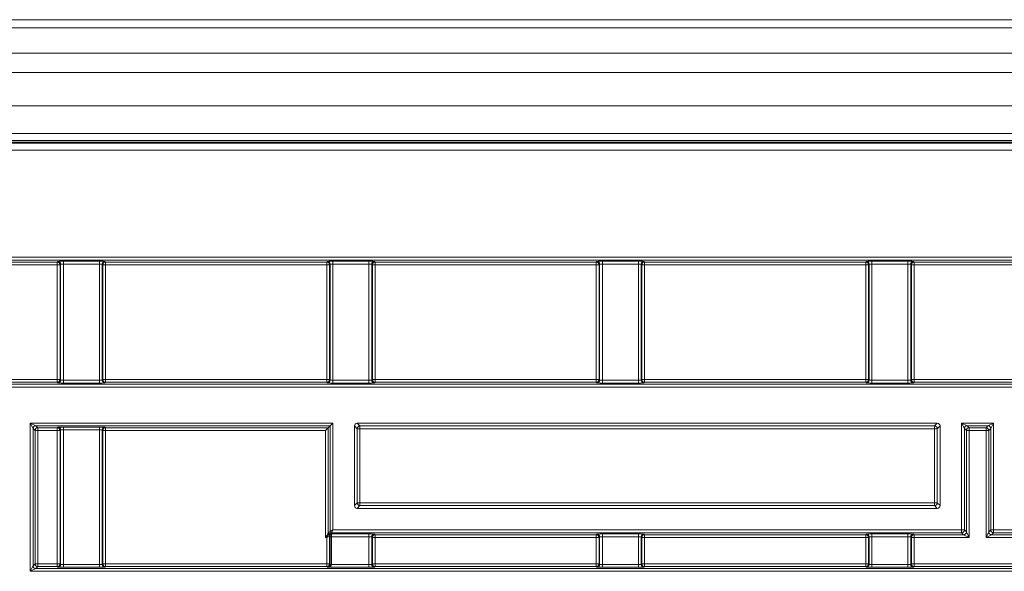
# Model space of a CAD drawing. Header units: millimetres. Extents: x 0 to 1118, y 0 to 864.
# Tile 342 of 390: x 488 to 505, y 663 to 673. Entities that reach past the tile are written whole.
import ezdxf

# ---------------------------------------------------------------- set-up
doc = ezdxf.new("R2010")
doc.units = ezdxf.units.MM

msp = doc.modelspace()

# ---------------------------------------------------------------- linework, layer by layer
at = {"color": 7, "linetype": 'Continuous', "lineweight": 15}
for p, q in [((607.0387, 673.0354), (472.6137, 673.0354)), ((607.0387, 670.9729), (472.6137, 670.9729)), ((471.8311, 670.8175), (607.8213, 670.8175)), ((493.1013, 665.6491), (493.0513, 665.5991)), ((493.1366, 665.6845), (493.1013, 665.6491)), ((493.1866, 665.7345), (493.1366, 665.6845)), ((493.5779, 664.2396), (493.5779, 665.6812)), ((493.6279, 665.7312), (504.1195, 665.7312)), ((504.1695, 664.2396), (504.1695, 665.6812)), ((493.6279, 664.1896), (504.1195, 664.1896))]:
    msp.add_line(p, q, dxfattribs=at)
at = {"color": 9, "linetype": 'Continuous', "lineweight": 0}
for p, q in [((607.0387, 672.8889), (472.6137, 672.8889)), ((607.0387, 672.4318), (472.6137, 672.4318)), ((607.0387, 672.0783), (472.6137, 672.0783)), ((607.0387, 671.4729), (472.6137, 671.4729)), ((471.8384, 670.8), (607.8141, 670.8)), ((607.0387, 670.8479), (472.6137, 670.8479)), ((607.8141, 670.675), (471.8384, 670.675)), ((474.3861, 668.7341), (605.2664, 668.7341)), ((605.2664, 668.6841), (474.3861, 668.6841)), ((484.201, 668.6487), (488.2015, 668.6487)), ((488.2015, 668.5987), (484.201, 668.5987)), ((488.2015, 668.6487), (488.2129, 668.6601)), ((488.2015, 668.5987), (488.2015, 668.6487)), ((488.2015, 666.5216), (488.2015, 668.5987)), ((488.2015, 668.5987), (488.2515, 668.5987)), ((488.2629, 668.6101), (488.2515, 668.5987)), ((488.2515, 668.5987), (488.2515, 666.5216)), ((488.2629, 666.5102), (488.2629, 668.6101)), ((488.3129, 668.6618), (488.9646, 668.6618)), ((488.3129, 668.6118), (488.3129, 668.6618)), ((488.9646, 668.6118), (488.3129, 668.6118)), ((488.3129, 668.6118), (488.3129, 666.5085)), ((488.9646, 668.6118), (488.9646, 668.6618)), ((488.9646, 666.5085), (488.9646, 668.6118)), ((489.0146, 668.6101), (489.0146, 666.5102)), ((489.026, 668.5987), (489.0146, 668.6101)), ((489.026, 666.5216), (489.026, 668.5987)), ((489.026, 668.5987), (489.076, 668.5987)), ((489.0646, 668.6601), (489.076, 668.6487)), ((489.076, 668.6487), (493.0765, 668.6487)), ((489.076, 668.5987), (489.076, 668.6487)), ((489.076, 668.5987), (489.076, 666.5216)), ((493.0765, 668.5987), (489.076, 668.5987)), ((493.0765, 668.6487), (493.0879, 668.6601)), ((493.0765, 668.5987), (493.0765, 668.6487)), ((493.0765, 666.5216), (493.0765, 668.5987)), ((493.0765, 668.5987), (493.1265, 668.5987)), ((493.1379, 668.6101), (493.1265, 668.5987)), ((493.1265, 668.5987), (493.1265, 666.5216)), ((493.1379, 666.5102), (493.1379, 668.6101)), ((493.1879, 668.6618), (493.8396, 668.6618)), ((493.1879, 668.6118), (493.1879, 668.6618)), ((493.8396, 668.6118), (493.1879, 668.6118)), ((493.1879, 668.6118), (493.1879, 666.5085)), ((493.8396, 668.6118), (493.8396, 668.6618)), ((493.8396, 666.5085), (493.8396, 668.6118)), ((493.8896, 668.6101), (493.8896, 666.5102)), ((493.901, 668.5987), (493.8896, 668.6101)), ((493.901, 666.5216), (493.901, 668.5987)), ((493.901, 668.5987), (493.951, 668.5987)), ((493.9396, 668.6601), (493.951, 668.6487)), ((493.951, 668.6487), (497.9515, 668.6487)), ((493.951, 668.5987), (493.951, 668.6487)), ((493.951, 668.5987), (493.951, 666.5216)), ((497.9515, 668.5987), (493.951, 668.5987)), ((497.9515, 668.6487), (497.9629, 668.6601)), ((497.9515, 668.5987), (497.9515, 668.6487)), ((497.9515, 668.5987), (498.0015, 668.5987)), ((497.9515, 666.5216), (497.9515, 668.5987)), ((498.0129, 668.6101), (498.0015, 668.5987)), ((498.0015, 668.5987), (498.0015, 666.5216)), ((498.0129, 666.5102), (498.0129, 668.6101)), ((498.0629, 668.6618), (498.7146, 668.6618)), ((498.0629, 668.6118), (498.0629, 668.6618)), ((498.7146, 668.6118), (498.0629, 668.6118)), ((498.0629, 668.6118), (498.0629, 666.5085)), ((498.7146, 668.6118), (498.7146, 668.6618)), ((498.7146, 666.5085), (498.7146, 668.6118)), ((498.7646, 668.6101), (498.7646, 666.5102)), ((498.776, 668.5987), (498.7646, 668.6101)), ((498.776, 666.5216), (498.776, 668.5987)), ((498.776, 668.5987), (498.826, 668.5987)), ((498.8146, 668.6601), (498.826, 668.6487)), ((498.826, 668.6487), (502.8265, 668.6487)), ((498.826, 668.5987), (498.826, 668.6487)), ((498.826, 668.5987), (498.826, 666.5216)), ((502.8265, 668.5987), (498.826, 668.5987)), ((502.8265, 668.6487), (502.8379, 668.6601)), ((502.8265, 668.5987), (502.8265, 668.6487)), ((502.8265, 666.5216), (502.8265, 668.5987)), ((502.8265, 668.5987), (502.8765, 668.5987)), ((502.8879, 668.6101), (502.8765, 668.5987)), ((502.8765, 668.5987), (502.8765, 666.5216)), ((502.8879, 666.5102), (502.8879, 668.6101)), ((502.9379, 668.6618), (503.5896, 668.6618)), ((502.9379, 668.6118), (502.9379, 668.6618)), ((503.5896, 668.6118), (502.9379, 668.6118)), ((502.9379, 668.6118), (502.9379, 666.5085)), ((503.5896, 668.6118), (503.5896, 668.6618)), ((503.5896, 666.5085), (503.5896, 668.6118)), ((503.6396, 668.6101), (503.6396, 666.5102)), ((503.651, 668.5987), (503.6396, 668.6101)), ((503.651, 666.5216), (503.651, 668.5987)), ((503.651, 668.5987), (503.701, 668.5987)), ((503.6896, 668.6601), (503.701, 668.6487)), ((503.701, 668.6487), (507.7015, 668.6487)), ((503.701, 668.5987), (503.701, 668.6487)), ((507.7015, 668.5987), (503.701, 668.5987)), ((503.701, 668.5987), (503.701, 666.5216)), ((484.201, 666.5216), (488.2015, 666.5216)), ((488.2015, 666.4716), (484.201, 666.4716)), ((488.2015, 666.5216), (488.2515, 666.5216)), ((488.2015, 666.4716), (488.2015, 666.5216)), ((488.2129, 666.4602), (488.2015, 666.4716)), ((488.2515, 666.5216), (488.2629, 666.5102)), ((488.3129, 666.4585), (488.3129, 666.5085)), ((488.3129, 666.5085), (488.9646, 666.5085)), ((488.9646, 666.4585), (488.3129, 666.4585)), ((488.9646, 666.4585), (488.9646, 666.5085)), ((489.0146, 666.5102), (489.026, 666.5216)), ((489.026, 666.5216), (489.076, 666.5216)), ((489.076, 666.4716), (489.0646, 666.4602)), ((489.076, 666.4716), (489.076, 666.5216)), ((489.076, 666.5216), (493.0765, 666.5216)), ((493.0765, 666.4716), (489.076, 666.4716)), ((493.0765, 666.5216), (493.1265, 666.5216)), ((493.0765, 666.4716), (493.0765, 666.5216)), ((493.0879, 666.4602), (493.0765, 666.4716)), ((493.1265, 666.5216), (493.1379, 666.5102)), ((493.1879, 666.4585), (493.1879, 666.5085)), ((493.1879, 666.5085), (493.8396, 666.5085)), ((493.8396, 666.4585), (493.1879, 666.4585)), ((493.8396, 666.4585), (493.8396, 666.5085)), ((493.8896, 666.5102), (493.901, 666.5216)), ((493.901, 666.5216), (493.951, 666.5216)), ((493.951, 666.4716), (493.9396, 666.4602)), ((493.951, 666.4716), (493.951, 666.5216)), ((493.951, 666.5216), (497.9515, 666.5216)), ((497.9515, 666.4716), (493.951, 666.4716)), ((497.9515, 666.5216), (498.0015, 666.5216)), ((497.9515, 666.4716), (497.9515, 666.5216)), ((497.9629, 666.4602), (497.9515, 666.4716)), ((498.0015, 666.5216), (498.0129, 666.5102)), ((498.0629, 666.4585), (498.0629, 666.5085)), ((498.0629, 666.5085), (498.7146, 666.5085)), ((498.7146, 666.4585), (498.0629, 666.4585)), ((498.7146, 666.4585), (498.7146, 666.5085)), ((498.7646, 666.5102), (498.776, 666.5216)), ((498.776, 666.5216), (498.826, 666.5216)), ((498.826, 666.4716), (498.8146, 666.4602)), ((498.826, 666.4716), (498.826, 666.5216)), ((498.826, 666.5216), (502.8265, 666.5216)), ((502.8265, 666.4716), (498.826, 666.4716)), ((502.8265, 666.4716), (502.8265, 666.5216)), ((502.8265, 666.5216), (502.8765, 666.5216)), ((502.8379, 666.4602), (502.8265, 666.4716)), ((502.8765, 666.5216), (502.8879, 666.5102)), ((502.9379, 666.4585), (502.9379, 666.5085)), ((502.9379, 666.5085), (503.5896, 666.5085)), ((503.5896, 666.4585), (502.9379, 666.4585)), ((503.5896, 666.4585), (503.5896, 666.5085)), ((503.6396, 666.5102), (503.651, 666.5216)), ((503.651, 666.5216), (503.701, 666.5216)), ((503.701, 666.4716), (503.6896, 666.4602)), ((503.701, 666.4716), (503.701, 666.5216)), ((503.701, 666.5216), (507.7015, 666.5216)), ((507.7015, 666.4716), (503.701, 666.4716)), ((476.1302, 666.4362), (603.5223, 666.4362)), ((603.5223, 666.3862), (476.1302, 666.3862)), ((487.7146, 665.7345), (487.8146, 665.6845)), ((487.7146, 665.7345), (493.1866, 665.7345)), ((487.7646, 665.6345), (487.7146, 665.7345)), ((487.7146, 663.0501), (487.7146, 665.7345)), ((487.7646, 665.6345), (487.7646, 663.1501)), ((487.8, 665.5991), (487.7646, 665.6345)), ((487.8, 663.1855), (487.8, 665.5991)), ((487.8, 665.5991), (487.85, 665.5991)), ((493.1366, 665.6845), (487.8146, 665.6845)), ((487.8146, 665.6845), (487.85, 665.6491)), ((487.85, 665.6491), (488.2015, 665.6491)), ((487.85, 665.6491), (487.85, 665.5991)), ((487.85, 665.5991), (487.85, 663.1855)), ((488.2015, 665.5991), (487.85, 665.5991)), ((488.2015, 665.6491), (488.2129, 665.6605)), ((488.2015, 665.6491), (488.2015, 665.5991)), ((488.2015, 665.5991), (488.2515, 665.5991)), ((488.2015, 663.1855), (488.2015, 665.5991)), ((488.2629, 665.6105), (488.2515, 665.5991)), ((488.2515, 665.5991), (488.2515, 663.1855)), ((488.2629, 663.1741), (488.2629, 665.6105)), ((488.3129, 665.6622), (488.9646, 665.6622)), ((488.3129, 665.6122), (488.3129, 665.6622)), ((488.9646, 665.6122), (488.3129, 665.6122)), ((488.3129, 665.6122), (488.3129, 663.1724)), ((488.9646, 665.6122), (488.9646, 665.6622)), ((488.9646, 663.1724), (488.9646, 665.6122)), ((489.0146, 665.6105), (489.0146, 663.1741)), ((489.026, 665.5991), (489.0146, 665.6105)), ((489.026, 663.1855), (489.026, 665.5991)), ((489.076, 665.5991), (489.026, 665.5991)), ((489.0646, 665.6605), (489.076, 665.6491)), ((489.076, 665.6491), (493.1013, 665.6491)), ((489.076, 665.6491), (489.076, 665.5991)), ((493.0513, 665.5991), (489.076, 665.5991)), ((489.076, 665.5991), (489.076, 663.1855)), ((493.0513, 663.6629), (493.0513, 665.5991)), ((493.1013, 665.6491), (493.1013, 663.7313)), ((493.1366, 663.7732), (493.1366, 665.6845)), ((493.1866, 665.7345), (493.1866, 663.7982)), ((493.6271, 665.632), (493.5779, 665.6812)), ((493.6771, 665.632), (493.6271, 665.632)), ((493.6271, 664.2887), (493.6271, 665.632)), ((493.6279, 665.7312), (493.6771, 665.682)), ((493.6771, 665.632), (493.6771, 665.682)), ((493.6771, 665.682), (504.0704, 665.682)), ((493.6771, 665.632), (493.6771, 664.2887)), ((504.0704, 665.632), (493.6771, 665.632)), ((504.0704, 665.682), (504.1195, 665.7312)), ((504.0704, 665.682), (504.0704, 665.632)), ((504.1204, 665.632), (504.0704, 665.632)), ((504.0704, 664.2887), (504.0704, 665.632)), ((504.1695, 665.6812), (504.1204, 665.632)), ((504.1204, 665.632), (504.1204, 664.2887)), ((504.6108, 665.6345), (504.5609, 665.7345)), ((504.5609, 665.7345), (504.6608, 665.6845)), ((504.5609, 663.7982), (504.5609, 665.7345)), ((504.5609, 665.7345), (505.1366, 665.7345)), ((504.6108, 665.6345), (504.6108, 663.7982)), ((504.6462, 665.5991), (504.6108, 665.6345)), ((504.6462, 663.7629), (504.6462, 665.5991)), ((504.6962, 665.5991), (504.6462, 665.5991)), ((505.0366, 665.6845), (504.6608, 665.6845)), ((504.6608, 665.6845), (504.6962, 665.6491)), ((504.6962, 665.6491), (505.0013, 665.6491)), ((504.6962, 665.6491), (504.6962, 665.5991)), ((505.0013, 665.5991), (504.6962, 665.5991)), ((504.6962, 665.5991), (504.6962, 663.6629)), ((505.0013, 665.6491), (505.0366, 665.6845)), ((505.0013, 665.5991), (505.0013, 665.6491)), ((505.0513, 665.5991), (505.0013, 665.5991)), ((505.0013, 663.6629), (505.0013, 665.5991)), ((505.0366, 665.6845), (505.1366, 665.7345)), ((505.0866, 665.6345), (505.0513, 665.5991)), ((505.0513, 665.5991), (505.0513, 663.7629)), ((505.1366, 665.7345), (505.0866, 665.6345)), ((505.0866, 663.7982), (505.0866, 665.6345)), ((505.1366, 665.7345), (505.1366, 663.7982)), ((493.5779, 664.2396), (493.6271, 664.2887)), ((493.6771, 664.2887), (493.6271, 664.2887)), ((493.6771, 664.2387), (493.6279, 664.1896)), ((493.6771, 664.2887), (504.0704, 664.2887)), ((493.6771, 664.2387), (493.6771, 664.2887)), ((504.0704, 664.2387), (493.6771, 664.2387)), ((504.1204, 664.2887), (504.0704, 664.2887)), ((504.0704, 664.2887), (504.0704, 664.2387)), ((504.1195, 664.1896), (504.0704, 664.2387)), ((504.1204, 664.2887), (504.1695, 664.2396)), ((493.1366, 663.7732), (493.1866, 663.7982)), ((493.1866, 663.7982), (493.1616, 663.7483)), ((493.1866, 663.7982), (504.5609, 663.7982)), ((504.5609, 663.7483), (504.5609, 663.7982)), ((504.5609, 663.7982), (504.6108, 663.7982)), ((504.6108, 663.7982), (504.6462, 663.7629)), ((505.0513, 663.7629), (505.0866, 663.7982)), ((505.0866, 663.7982), (505.1366, 663.7982)), ((505.1366, 663.7982), (510.5109, 663.7982)), ((505.1366, 663.7982), (505.1366, 663.7483)), ((493.0513, 663.6629), (493.0765, 663.7008)), ((493.0891, 663.6881), (493.0513, 663.6629)), ((493.0765, 663.6629), (493.0513, 663.6629)), ((493.0765, 663.6629), (493.0891, 663.6881)), ((493.1265, 663.6879), (493.0765, 663.6629)), ((493.0765, 663.1855), (493.0765, 663.6629)), ((493.1013, 663.7313), (493.1131, 663.7432)), ((493.1257, 663.7215), (493.1139, 663.7096)), ((493.114, 663.7506), (493.1366, 663.7732)), ((493.1384, 663.6998), (493.1265, 663.6879)), ((493.1265, 663.6879), (493.1265, 663.1855)), ((493.1383, 663.676), (493.1633, 663.676)), ((493.1383, 663.1737), (493.1383, 663.676)), ((493.1616, 663.7483), (493.139, 663.7256)), ((504.5609, 663.7483), (493.1616, 663.7483)), ((493.8396, 663.676), (493.1633, 663.676)), ((493.1633, 663.676), (493.1633, 663.1737)), ((493.1646, 663.726), (493.8396, 663.726)), ((493.8396, 663.676), (493.8396, 663.726)), ((493.8396, 663.1724), (493.8396, 663.676)), ((493.8896, 663.6743), (493.8896, 663.1741)), ((493.901, 663.6629), (493.8896, 663.6743)), ((493.901, 663.1855), (493.901, 663.6629)), ((493.951, 663.6629), (493.901, 663.6629)), ((493.9396, 663.7243), (493.951, 663.7129)), ((493.951, 663.7129), (497.9515, 663.7129)), ((493.951, 663.7129), (493.951, 663.6629)), ((493.951, 663.6629), (493.951, 663.1855)), ((497.9515, 663.6629), (493.951, 663.6629)), ((497.9515, 663.7129), (497.9629, 663.7243)), ((497.9515, 663.7129), (497.9515, 663.6629)), ((497.9515, 663.1855), (497.9515, 663.6629)), ((498.0015, 663.6629), (497.9515, 663.6629)), ((498.0129, 663.6743), (498.0015, 663.6629)), ((498.0015, 663.6629), (498.0015, 663.1855)), ((498.0129, 663.1741), (498.0129, 663.6743)), ((498.0629, 663.726), (498.7146, 663.726)), ((498.0629, 663.726), (498.0629, 663.676)), ((498.7146, 663.676), (498.0629, 663.676)), ((498.0629, 663.676), (498.0629, 663.1724)), ((498.7146, 663.726), (498.7146, 663.676)), ((498.7146, 663.1724), (498.7146, 663.676)), ((498.7646, 663.6743), (498.7646, 663.1741)), ((498.776, 663.6629), (498.7646, 663.6743)), ((498.776, 663.1855), (498.776, 663.6629)), ((498.826, 663.6629), (498.776, 663.6629)), ((498.8146, 663.7243), (498.826, 663.7129)), ((498.826, 663.7129), (502.8265, 663.7129)), ((498.826, 663.7129), (498.826, 663.6629)), ((502.8265, 663.6629), (498.826, 663.6629)), ((498.826, 663.6629), (498.826, 663.1855)), ((502.8265, 663.7129), (502.8379, 663.7243)), ((502.8265, 663.7129), (502.8265, 663.6629)), ((502.8765, 663.6629), (502.8265, 663.6629)), ((502.8265, 663.1855), (502.8265, 663.6629)), ((502.8879, 663.6743), (502.8765, 663.6629)), ((502.8765, 663.6629), (502.8765, 663.1855)), ((502.8879, 663.1741), (502.8879, 663.6743)), ((502.9379, 663.726), (503.5896, 663.726)), ((502.9379, 663.726), (502.9379, 663.676)), ((503.5896, 663.676), (502.9379, 663.676)), ((502.9379, 663.676), (502.9379, 663.1724)), ((503.5896, 663.726), (503.5896, 663.676)), ((503.5896, 663.1724), (503.5896, 663.676)), ((503.6396, 663.6743), (503.6396, 663.1741)), ((503.651, 663.6629), (503.6396, 663.6743)), ((503.651, 663.1855), (503.651, 663.6629)), ((503.701, 663.6629), (503.651, 663.6629)), ((503.6896, 663.7243), (503.701, 663.7129)), ((503.701, 663.7129), (504.5962, 663.7129)), ((503.701, 663.6629), (503.701, 663.7129)), ((504.6962, 663.6629), (503.701, 663.6629)), ((503.701, 663.6629), (503.701, 663.1855)), ((504.5962, 663.7129), (504.5609, 663.7483)), ((504.6962, 663.6629), (504.5962, 663.7129)), ((504.6462, 663.7629), (504.6962, 663.6629)), ((505.0013, 663.6629), (505.0513, 663.7629)), ((505.1012, 663.7129), (505.0013, 663.6629)), ((507.7015, 663.6629), (505.0013, 663.6629)), ((505.1366, 663.7483), (505.1012, 663.7129)), ((505.1012, 663.7129), (507.7015, 663.7129)), ((510.5109, 663.7483), (505.1366, 663.7483)), ((487.7146, 663.0501), (487.7646, 663.1501)), ((487.8146, 663.1001), (487.7146, 663.0501)), ((487.7646, 663.1501), (487.8, 663.1855)), ((487.8, 663.1855), (487.85, 663.1855)), ((487.85, 663.1355), (487.8146, 663.1001)), ((487.8146, 663.1001), (603.9156, 663.1001)), ((487.85, 663.1855), (487.85, 663.1355)), ((487.85, 663.1855), (488.2015, 663.1855)), ((488.2015, 663.1355), (487.85, 663.1355)), ((488.2015, 663.1855), (488.2015, 663.1355)), ((488.2015, 663.1855), (488.2515, 663.1855)), ((488.2129, 663.1241), (488.2015, 663.1355)), ((488.2515, 663.1855), (488.2629, 663.1741)), ((488.3129, 663.1224), (488.3129, 663.1724)), ((488.3129, 663.1724), (488.9646, 663.1724)), ((488.9646, 663.1224), (488.3129, 663.1224)), ((488.9646, 663.1224), (488.9646, 663.1724)), ((489.0146, 663.1741), (489.026, 663.1855)), ((489.076, 663.1855), (489.026, 663.1855)), ((489.076, 663.1355), (489.0646, 663.1241)), ((489.076, 663.1855), (489.076, 663.1355)), ((489.076, 663.1855), (493.0765, 663.1855)), ((493.0765, 663.1355), (489.076, 663.1355)), ((493.0765, 663.1855), (493.0765, 663.1355)), ((493.1265, 663.1855), (493.0765, 663.1855)), ((493.0896, 663.1224), (493.0765, 663.1355)), ((493.8396, 663.1224), (493.0896, 663.1224)), ((493.1265, 663.1855), (493.1383, 663.1737)), ((493.1383, 663.1737), (493.1633, 663.1737)), ((493.1383, 663.1728), (493.1633, 663.1724)), ((493.1633, 663.1724), (493.8396, 663.1724)), ((493.8396, 663.1724), (493.8396, 663.1224)), ((493.8896, 663.1741), (493.901, 663.1855)), ((493.901, 663.1855), (493.951, 663.1855)), ((493.951, 663.1355), (493.9396, 663.1241)), ((493.951, 663.1855), (493.951, 663.1355)), ((493.951, 663.1855), (497.9515, 663.1855)), ((497.9515, 663.1355), (493.951, 663.1355)), ((498.0015, 663.1855), (497.9515, 663.1855)), ((497.9515, 663.1855), (497.9515, 663.1355)), ((497.9629, 663.1241), (497.9515, 663.1355)), ((498.0015, 663.1855), (498.0129, 663.1741)), ((498.0629, 663.1724), (498.7146, 663.1724)), ((498.0629, 663.1724), (498.0629, 663.1224)), ((498.7146, 663.1224), (498.0629, 663.1224)), ((498.7146, 663.1724), (498.7146, 663.1224)), ((498.7646, 663.1741), (498.776, 663.1855)), ((498.826, 663.1855), (498.776, 663.1855)), ((498.826, 663.1355), (498.8146, 663.1241)), ((498.826, 663.1855), (502.8265, 663.1855)), ((498.826, 663.1855), (498.826, 663.1355)), ((502.8265, 663.1355), (498.826, 663.1355)), ((502.8265, 663.1855), (502.8265, 663.1355)), ((502.8765, 663.1855), (502.8265, 663.1855)), ((502.8379, 663.1241), (502.8265, 663.1355)), ((502.8765, 663.1855), (502.8879, 663.1741)), ((502.9379, 663.1724), (503.5896, 663.1724)), ((502.9379, 663.1724), (502.9379, 663.1224)), ((503.5896, 663.1224), (502.9379, 663.1224)), ((503.5896, 663.1724), (503.5896, 663.1224)), ((503.6396, 663.1741), (503.651, 663.1855)), ((503.701, 663.1855), (503.651, 663.1855)), ((503.701, 663.1355), (503.6896, 663.1241)), ((503.701, 663.1855), (503.701, 663.1355)), ((503.701, 663.1855), (507.7015, 663.1855)), ((507.7015, 663.1355), (503.701, 663.1355)), ((603.9156, 663.0501), (487.7146, 663.0501))]:
    msp.add_line(p, q, dxfattribs=at)
for centre, radius, start, end in [((488.2015, 668.5987), 0.05, 0.02044, 89.97956), ((488.2129, 668.6101), 0.05, 0.02044, 89.97956), ((489.0646, 668.6101), 0.05, 90.02044, 179.97956), ((489.076, 668.5987), 0.05, 90.02044, 179.97956), ((493.0765, 668.5987), 0.05, 0.02044, 89.97956), ((493.0879, 668.6101), 0.05, 0.02044, 89.97956), ((493.9396, 668.6101), 0.05, 90.02044, 179.97956), ((493.951, 668.5987), 0.05, 90.02044, 179.97956), ((497.9515, 668.5987), 0.05, 0.02044, 89.97956), ((497.9629, 668.6101), 0.05, 0.02044, 89.97956), ((498.8146, 668.6101), 0.05, 90.02044, 179.97956), ((498.826, 668.5987), 0.05, 90.02044, 179.97956), ((502.8265, 668.5987), 0.05, 0.02044, 89.97956), ((502.8379, 668.6101), 0.05, 0.02044, 89.97956), ((503.6896, 668.6101), 0.05, 90.02044, 179.97956), ((503.701, 668.5987), 0.05, 90.02044, 179.97956), ((488.2015, 666.5216), 0.05, 270.02044, 359.97956), ((488.2129, 666.5102), 0.05, 270.02044, 359.97956), ((489.0646, 666.5102), 0.05, 180.02044, 269.97956), ((489.076, 666.5216), 0.05, 180.02044, 269.97956), ((493.0765, 666.5216), 0.05, 270.02044, 359.97956), ((493.0879, 666.5102), 0.05, 270.02044, 359.97956), ((493.9396, 666.5102), 0.05, 180.02044, 269.97956), ((493.951, 666.5216), 0.05, 180.02044, 269.97956), ((497.9515, 666.5216), 0.05, 270.02044, 359.97956), ((497.9629, 666.5102), 0.05, 270.02044, 359.97956), ((498.8146, 666.5102), 0.05, 180.02044, 269.97956), ((498.826, 666.5216), 0.05, 180.02044, 269.97956), ((502.8265, 666.5216), 0.05, 270.02044, 359.97956), ((502.8379, 666.5102), 0.05, 270.02044, 359.97956), ((503.6896, 666.5102), 0.05, 180.02044, 269.97956), ((503.701, 666.5216), 0.05, 180.02044, 269.97956), ((487.8146, 665.6345), 0.05, 90.02044, 179.97956), ((487.85, 665.5991), 0.05, 90.02044, 179.97956), ((488.2015, 665.5991), 0.05, 0.02044, 89.97956), ((488.2129, 665.6105), 0.05, 0.02044, 89.97956), ((489.0646, 665.6105), 0.05, 90.02044, 179.97956), ((489.076, 665.5991), 0.05, 90.02044, 179.97956), ((493.6771, 665.632), 0.05, 90.02044, 179.97956), ((504.0704, 665.632), 0.05, 0.02044, 89.97956), ((504.6609, 665.6345), 0.05, 90.02044, 179.97956), ((504.6962, 665.5991), 0.05, 90.02044, 179.97956), ((505.0012, 665.5991), 0.05, 0.02044, 89.97956), ((505.0366, 665.6345), 0.05, 0.02044, 89.97956), ((493.6771, 664.2887), 0.05, 180.02044, 269.97956), ((504.0704, 664.2887), 0.05, 270.02044, 359.97956), ((504.5608, 663.7983), 0.05, 270.02044, 359.97956), ((505.1366, 663.7983), 0.05, 180.02044, 269.97956), ((493.1271, 663.7387), 0.0632, 216.88529, 233.11471), ((493.1263, 663.7313), 0.025, 180.02049, 240.33172), ((493.1381, 663.7432), 0.025, 180.02049, 240.33172), ((493.1015, 663.6879), 0.025, 0.02049, 60.3326), ((493.139, 663.7506), 0.025, 180.02044, 269.97956), ((493.1134, 663.6997), 0.025, 0.02049, 60.33172), ((493.1616, 663.7733), 0.025, 180.02044, 269.97956), ((493.9396, 663.6742), 0.05, 90.02044, 179.97956), ((493.951, 663.6629), 0.05, 90.02044, 179.97956), ((497.9515, 663.6629), 0.05, 0.02044, 89.97956), ((497.9629, 663.6742), 0.05, 0.02044, 89.97956), ((498.8146, 663.6742), 0.05, 90.02044, 179.97956), ((498.826, 663.6629), 0.05, 90.02044, 179.97956), ((502.8265, 663.6629), 0.05, 0.02044, 89.97956), ((502.8379, 663.6742), 0.05, 0.02044, 89.97956), ((503.6896, 663.6742), 0.05, 90.02044, 179.97956), ((503.701, 663.6629), 0.05, 90.02044, 179.97956), ((504.5962, 663.7629), 0.05, 270.02044, 359.97956), ((505.1013, 663.7629), 0.05, 180.02044, 269.97956), ((487.8146, 663.1501), 0.05, 180.02044, 269.97956), ((487.85, 663.1855), 0.05, 180.02044, 269.97956), ((488.2015, 663.1855), 0.05, 270.02044, 359.97956), ((488.2129, 663.1741), 0.05, 270.02044, 359.97956), ((489.0646, 663.1741), 0.05, 180.02044, 269.97956), ((489.076, 663.1855), 0.05, 180.02044, 269.97956), ((493.0765, 663.1855), 0.05, 270.02044, 359.97956), ((493.9396, 663.1741), 0.05, 180.02044, 269.97956), ((493.951, 663.1855), 0.05, 180.02044, 269.97956), ((497.9515, 663.1855), 0.05, 270.02044, 359.97956), ((497.9629, 663.1741), 0.05, 270.02044, 359.97956), ((498.8146, 663.1741), 0.05, 180.02044, 269.97956), ((498.826, 663.1855), 0.05, 180.02044, 269.97956), ((502.8265, 663.1855), 0.05, 270.02044, 359.97956), ((502.8379, 663.1741), 0.05, 270.02044, 359.97956), ((503.6896, 663.1741), 0.05, 180.02044, 269.97956), ((503.701, 663.1855), 0.05, 180.02044, 269.97956)]:
    msp.add_arc(centre, radius, start, end, dxfattribs=at)
for centre, major_axis, ratio, start_param, end_param in [((488.3129, 668.6601), (0.1, 0), 0.0174551, 1.5707963, 3.1241394), ((488.3129, 668.6101), (0.05, 0), 0.0349101, 1.5707963, 3.1241394), ((488.9646, 668.6601), (0.1, 0), 0.0174551, 0.0174533, 1.5707963), ((488.9646, 668.6101), (0.05, 0), 0.0349101, 0.0174533, 1.5707963), ((493.1879, 668.6601), (0.1, 0), 0.0174551, 1.5707963, 3.1241394), ((493.1879, 668.6101), (0.05, 0), 0.0349101, 1.5707963, 3.1241394), ((493.8396, 668.6601), (0.1, 0), 0.0174551, 0.0174533, 1.5707963), ((493.8396, 668.6101), (0.05, 0), 0.0349101, 0.0174533, 1.5707963), ((498.0629, 668.6601), (0.1, 0), 0.0174551, 1.5707963, 3.1241394), ((498.0629, 668.6101), (0.05, 0), 0.0349101, 1.5707963, 3.1241394), ((498.7146, 668.6601), (0.1, 0), 0.0174551, 0.0174533, 1.5707963), ((498.7146, 668.6101), (0.05, 0), 0.0349101, 0.0174533, 1.5707963), ((502.9379, 668.6601), (0.1, 0), 0.0174551, 1.5707963, 3.1241394), ((502.9379, 668.6101), (0.05, 0), 0.0349101, 1.5707963, 3.1241394), ((503.5896, 668.6601), (0.1, 0), 0.0174551, 0.0174533, 1.5707963), ((503.5896, 668.6101), (0.05, 0), 0.0349101, 0.0174533, 1.5707963), ((488.3129, 666.4602), (0.1, 0), 0.0174551, 3.1590459, 4.712389), ((488.3129, 666.5102), (0.05, 0), 0.0349101, 3.1590459, 4.712389), ((488.9646, 666.5102), (0.05, 0), 0.0349101, 4.712389, 6.265732), ((488.9646, 666.4602), (0.1, 0), 0.0174551, 4.712389, 6.265732), ((493.1879, 666.4602), (0.1, 0), 0.0174551, 3.1590459, 4.712389), ((493.1879, 666.5102), (0.05, 0), 0.0349101, 3.1590459, 4.712389), ((493.8396, 666.5102), (0.05, 0), 0.0349101, 4.712389, 6.265732), ((493.8396, 666.4602), (0.1, 0), 0.0174551, 4.712389, 6.265732), ((498.0629, 666.4602), (0.1, 0), 0.0174551, 3.1590459, 4.712389), ((498.0629, 666.5102), (0.05, 0), 0.0349101, 3.1590459, 4.712389), ((498.7146, 666.5102), (0.05, 0), 0.0349101, 4.712389, 6.265732), ((498.7146, 666.4602), (0.1, 0), 0.0174551, 4.712389, 6.265732), ((502.9379, 666.4602), (0.1, 0), 0.0174551, 3.1590459, 4.712389), ((502.9379, 666.5102), (0.05, 0), 0.0349101, 3.1590459, 4.712389), ((503.5896, 666.5102), (0.05, 0), 0.0349101, 4.712389, 6.265732), ((503.5896, 666.4602), (0.1, 0), 0.0174551, 4.712389, 6.265732), ((488.3129, 665.6605), (0.1, 0), 0.0174551, 1.5707963, 3.1241394), ((488.3129, 665.6105), (0.05, 0), 0.0349101, 1.5707963, 3.1241394), ((488.9646, 665.6605), (0.1, 0), 0.0174551, 0.0174533, 1.5707963), ((488.9646, 665.6105), (0.05, 0), 0.0349101, 0.0174533, 1.5707963), ((493.1396, 663.676), (0, 0.075), 0.0174551, 1.2481973, 1.5707963), ((493.1646, 663.676), (0, 0.05), 0.0261826, 0.0174533, 1.5707963), ((493.8396, 663.7242), (0.1, 0), 0.0174551, 0.0174533, 1.5707963), ((493.8396, 663.6742), (0.05, 0), 0.0349101, 0.0174533, 1.5707963), ((498.0629, 663.7242), (0.1, 0), 0.0174551, 1.5707963, 3.1241394), ((498.0629, 663.6742), (0.05, 0), 0.0349101, 1.5707963, 3.1241394), ((498.7146, 663.7242), (0.1, 0), 0.0174551, 0.0174533, 1.5707963), ((498.7146, 663.6742), (0.05, 0), 0.0349101, 0.0174533, 1.5707963), ((502.9379, 663.7242), (0.1, 0), 0.0174551, 1.5707963, 3.1241394), ((502.9379, 663.6742), (0.05, 0), 0.0349101, 1.5707963, 3.1241394), ((503.5896, 663.7242), (0.1, 0), 0.0174551, 0.0174533, 1.5707963), ((503.5896, 663.6742), (0.05, 0), 0.0349101, 0.0174533, 1.5707963), ((488.3129, 663.1241), (0.1, 0), 0.0174551, 3.1590459, 4.712389), ((488.3129, 663.1741), (0.05, 0), 0.0349101, 3.1590459, 4.712389), ((488.9646, 663.1741), (0.05, 0), 0.0349101, 4.712389, 6.265732), ((488.9646, 663.1241), (0.1, 0), 0.0174551, 4.712389, 6.265732), ((493.0896, 663.1724), (0.0191, 0.0465), 0.9636033, 3.5438267, 5.0971697), ((493.0896, 663.1724), (0.0737, 0.0016), 0.6781238, 4.6975227, 6.2508657), ((493.0883, 663.1737), (0.0354, -0.0354), 0.9993912, 0.7680972, 0.7852459), ((493.0883, 663.1737), (-0.053, 0.053), 0.9996955, 3.9096898, 3.9268385), ((493.8396, 663.1741), (0.05, 0), 0.0349101, 4.712389, 6.265732), ((493.8396, 663.1241), (0.1, 0), 0.0174551, 4.712389, 6.265732), ((498.0629, 663.1241), (0.1, 0), 0.0174551, 3.1590459, 4.712389), ((498.0629, 663.1741), (0.05, 0), 0.0349101, 3.1590459, 4.712389), ((498.7146, 663.1741), (0.05, 0), 0.0349101, 4.712389, 6.265732), ((498.7146, 663.1241), (0.1, 0), 0.0174551, 4.712389, 6.265732), ((502.9379, 663.1241), (0.1, 0), 0.0174551, 3.1590459, 4.712389), ((502.9379, 663.1741), (0.05, 0), 0.0349101, 3.1590459, 4.712389), ((503.5896, 663.1741), (0.05, 0), 0.0349101, 4.712389, 6.265732), ((503.5896, 663.1241), (0.1, 0), 0.0174551, 4.712389, 6.265732)]:
    msp.add_ellipse(centre, major_axis=major_axis, ratio=ratio, start_param=start_param, end_param=end_param, dxfattribs=at)
at = {"color": 7, "linetype": 'Continuous', "lineweight": 15}
for centre, major_axis in [((493.628, 665.6811), (-0.0354, 0.0354)), ((504.1195, 665.6811), (0.0354, 0.0354)), ((493.628, 664.2396), (-0.0354, -0.0354)), ((504.1195, 664.2396), (0.0354, -0.0354))]:
    msp.add_ellipse(centre, major_axis=major_axis, ratio=0.9996955, start_param=5.4979394, end_param=7.0684312, dxfattribs=at)
at = {"color": 9, "linetype": 'Continuous', "lineweight": 0}
for points, knots in [([(493.0765, 663.7008), (493.0819, 663.7089), (493.0877, 663.7162), (493.0974, 663.7273), (493.101, 663.7311), (493.1012, 663.7313)], [0, 0, 0, 0, 0.5, 0.5, 1, 1, 1, 1]), ([(493.1139, 663.7096), (493.1137, 663.7094), (493.1106, 663.7072), (493.1013, 663.6996), (493.0953, 663.6943), (493.0891, 663.6881)], [0, 0, 0, 0, 0.5, 0.5, 1, 1, 1, 1]), ([(493.1131, 663.7432), (493.1133, 663.7433), (493.1134, 663.7455), (493.1137, 663.7491), (493.1139, 663.7505), (493.114, 663.7506)], [0, 0, 0, 0, 0.5, 0.5, 1, 1, 1, 1]), ([(493.139, 663.7256), (493.136, 663.7255), (493.1329, 663.7243), (493.1278, 663.7224), (493.1259, 663.7216), (493.1257, 663.7215)], [0, 0, 0, 0, 0.5, 0.5, 1, 1, 1, 1]), ([(493.1384, 663.6998), (493.1385, 663.7017), (493.1404, 663.7042), (493.1449, 663.7099), (493.1475, 663.7131), (493.1552, 663.7216), (493.16, 663.7258), (493.1646, 663.726)], [0, 0, 0, 0, 0.25, 0.25, 0.5, 0.5, 1, 1, 1, 1])]:
    msp.add_open_spline(points, degree=3, knots=knots, dxfattribs=at)
for points in [[(493.1139, 663.7096), (493.1139, 663.7096), (493.1139, 663.7096), (493.1139, 663.7096)], [(493.139, 663.7256), (493.1469, 663.7258), (493.1558, 663.7259), (493.1646, 663.726)]]:
    msp.add_open_spline(points, degree=3, dxfattribs=at)

doc.saveas('drawing.dxf')
